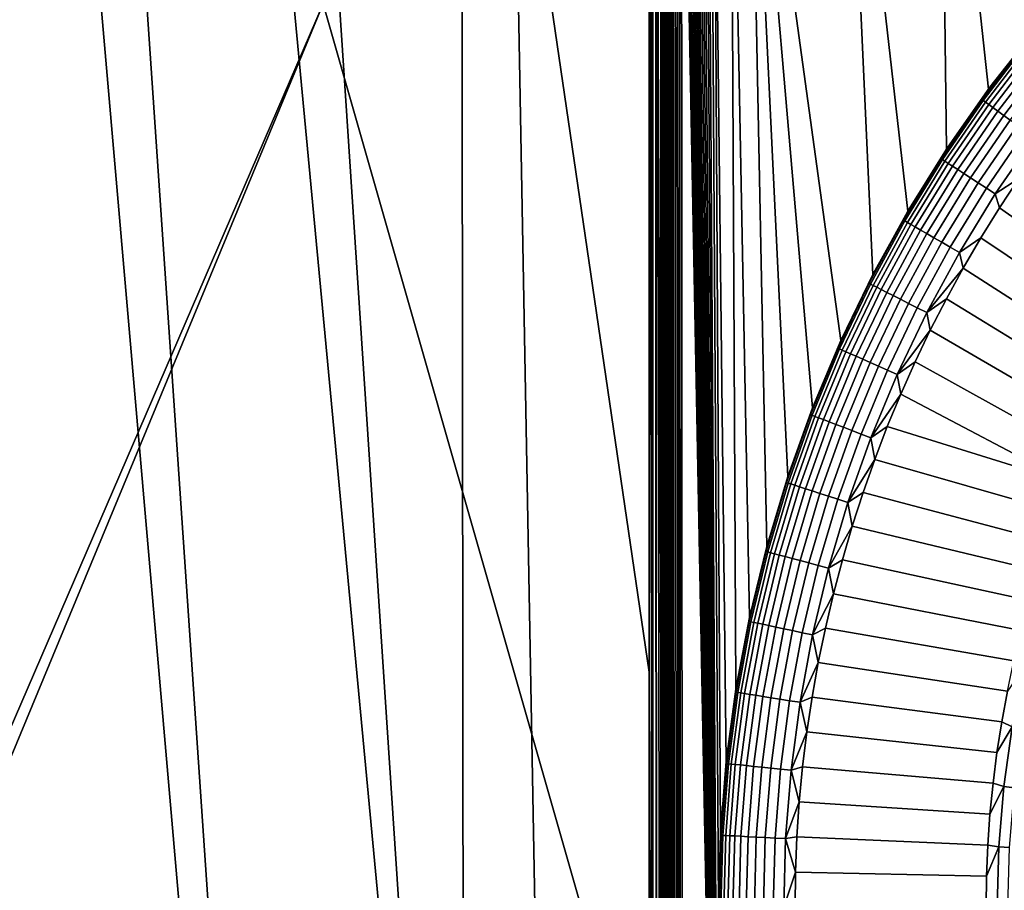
# Model space of a CAD drawing. Header units: metres. Extents: x -109 to 109, y -100 to 58.
# Tile 360 of 642: x -27 to -14, y -13 to -1. Entities that reach past the tile are written whole.
import ezdxf

# ---------------------------------------------------------------- set-up
doc = ezdxf.new("R2010")
doc.units = ezdxf.units.M
doc.layers.add('solid_21_062_100_XXX', color=7, linetype='CONTINUOUS')

msp = doc.modelspace()

# ---------------------------------------------------------------- linework, layer by layer
at = {"layer": 'solid_21_062_100_XXX'}
for points in [[(-15.098411, 3.775772, 25.997431), (-13.879651, -1.33897, 25.997431), (-13.251835, -0.618506, 25.997431), (-13.845114, 3.982161, 25.997431)], [(-16.348089, 3.551639, 25.997431), (-15.521833, -3.685579, 25.997431), (-15.016254, -2.874676, 25.997431), (-15.098411, 3.775772, 25.997431)], [(-15.098411, 3.775772, 25.997431), (-14.468345, -2.091735, 25.997431), (-13.879651, -1.33897, 25.997431)], [(-15.098411, 3.775772, 25.997431), (-15.016254, -2.874676, 25.997431), (-14.468345, -2.091735, 25.997431)], [(-17.594307, 3.309728, 25.997431), (-16.400431, -5.38206, 25.997431), (-15.983657, -4.522154, 25.997431), (-16.348089, 3.551639, 25.997431)], [(-16.348089, 3.551639, 25.997431), (-15.983657, -4.522154, 25.997431), (-15.521833, -3.685579, 25.997431)], [(-18.062965, 3.183921, 25.997431), (-17.898609, -10.892179, 25.997431), (-17.772133, -9.94497, 25.997431), (-17.83956, 3.252035, 25.997431)], [(-17.83956, 3.252035, 25.997431), (-17.772133, -9.94497, 25.997431), (-17.595566, -9.005799, 25.997431), (-17.831289, 3.25426, 25.997431)], [(-17.831289, 3.25426, 25.997431), (-17.595566, -9.005799, 25.997431), (-17.369406, -8.077321, 25.997431), (-17.594307, 3.309728, 25.997431)], [(-17.594307, 3.309728, 25.997431), (-16.77099, -6.262889, 25.997431), (-16.400431, -5.38206, 25.997431)], [(-17.594307, 3.309728, 25.997431), (-17.094288, -7.162156, 25.997431), (-16.77099, -6.262889, 25.997431)], [(-17.594307, 3.309728, 25.997431), (-17.369406, -8.077321, 25.997431), (-17.094288, -7.162156, 25.997431)], [(-18.291359, 3.095381, 25.997431), (-18.319004, 3.083007, 25.997431), (-17.974442, -22.594646, 25.997431)], [(-18.262552, 3.107835, 25.997431), (-18.291359, 3.095381, 25.997431), (-17.974442, -22.594646, 25.997431)], [(-18.23251, 3.120363, 25.997431), (-18.262552, 3.107835, 25.997431), (-17.974442, -22.594646, 25.997431)], [(-18.201281, 3.132972, 25.997431), (-18.23251, 3.120363, 25.997431), (-17.974442, -22.594646, 25.997431)], [(-18.168745, 3.145638, 25.997431), (-18.201281, 3.132972, 25.997431), (-17.974442, -22.594646, 25.997431)], [(-18.134825, 3.158348, 25.997431), (-18.168745, 3.145638, 25.997431), (-17.974442, -22.594646, 25.997431)], [(-18, -12.8, 25.997431), (-18.099564, 3.171109, 25.997431), (-18.134825, 3.158348, 25.997431), (-17.974442, -22.594646, 25.997431)], [(-18.099564, 3.171109, 25.997431), (-18, -12.8, 25.997431), (-17.974634, -11.844752, 25.997431), (-18.062965, 3.183921, 25.997431)], [(-18.062965, 3.183921, 25.997431), (-17.974634, -11.844752, 25.997431), (-17.898609, -10.892179, 25.997431)], [(-18.565104, 2.947499, 25.997431), (-18.55225, -22.358107, 25.997431), (-18.527708, -22.369442, 25.997431), (-18.539761, 2.964422, 25.997431)], [(-18.539761, 2.964422, 25.997431), (-18.527708, -22.369442, 25.997431), (-18.510368, -22.37693, 25.997431), (-18.512529, 2.981575, 25.997431)], [(-18.512529, 2.981575, 25.997431), (-18.49226, -22.384369, 25.997431), (-18.473389, -22.391758, 25.997431), (-18.483383, 2.998962, 25.997431)], [(-18.512529, 2.981575, 25.997431), (-18.510368, -22.37693, 25.997431), (-18.49226, -22.384369, 25.997431)], [(-18.483383, 2.998962, 25.997431), (-18.473389, -22.391758, 25.997431), (-17.974442, -22.594646, 25.997431), (-18.462812, 3.010678, 25.997431)], [(-18.441322, 3.022493, 25.997431), (-18.462812, 3.010678, 25.997431), (-17.974442, -22.594646, 25.997431)], [(-18.418898, 3.034408, 25.997431), (-18.441322, 3.022493, 25.997431), (-17.974442, -22.594646, 25.997431)], [(-18.39546, 3.046417, 25.997431), (-18.418898, 3.034408, 25.997431), (-17.974442, -22.594646, 25.997431)], [(-18.371037, 3.058524, 25.997431), (-18.39546, 3.046417, 25.997431), (-17.974442, -22.594646, 25.997431)], [(-18.345579, 3.070723, 25.997431), (-18.371037, 3.058524, 25.997431), (-17.974442, -22.594646, 25.997431)], [(-18.319004, 3.083007, 25.997431), (-18.345579, 3.070723, 25.997431), (-17.974442, -22.594646, 25.997431)], [(-18.695002, 2.835586, 25.997431), (-18.707293, 2.820583, 25.997431), (-18.705374, -22.254089, 25.997431)], [(-18.695002, 2.835586, 25.997431), (-18.705374, -22.254089, 25.997431), (-18.693871, -22.265667, 25.997431)], [(-18.681221, 2.850851, 25.997431), (-18.695002, 2.835586, 25.997431), (-18.693871, -22.265667, 25.997431)], [(-18.681221, 2.850851, 25.997431), (-18.693871, -22.265667, 25.997431), (-18.681055, -22.277283, 25.997431)], [(-18.681221, 2.850851, 25.997431), (-18.666937, -22.288898, 25.997431), (-18.651459, -22.30051, 25.997431), (-18.665911, 2.866363, 25.997431)], [(-18.681221, 2.850851, 25.997431), (-18.681055, -22.277283, 25.997431), (-18.666937, -22.288898, 25.997431)], [(-18.665911, 2.866363, 25.997431), (-18.651459, -22.30051, 25.997431), (-18.634584, -22.312107, 25.997431), (-18.649046, 2.88212, 25.997431)], [(-18.649046, 2.88212, 25.997431), (-18.634584, -22.312107, 25.997431), (-18.616266, -22.323675, 25.997431), (-18.630568, 2.898114, 25.997431)], [(-18.630568, 2.898114, 25.997431), (-18.616266, -22.323675, 25.997431), (-18.596468, -22.335203, 25.997431), (-18.610447, 2.914344, 25.997431)], [(-18.610447, 2.914344, 25.997431), (-18.596468, -22.335203, 25.997431), (-18.57514, -22.346684, 25.997431), (-18.588652, 2.930806, 25.997431)], [(-18.588652, 2.930806, 25.997431), (-18.57514, -22.346684, 25.997431), (-18.55225, -22.358107, 25.997431), (-18.565104, 2.947499, 25.997431)], [(-18.75351, 2.725494, 25.997431), (-18.755503, 2.702713, 25.997431), (-18.75548, -9.72085, 25.997431)], [(-18.743792, -22.197628, 25.997431), (-18.74704, 2.750425, 25.997431), (-18.75548, -9.72085, 25.997431)], [(-18.74704, 2.750425, 25.997431), (-18.75351, 2.725494, 25.997431), (-18.75548, -9.72085, 25.997431)], [(-18.735378, 2.777312, 25.997431), (-18.74704, 2.750425, 25.997431), (-18.738512, -22.208673, 25.997431)], [(-18.74704, 2.750425, 25.997431), (-18.743792, -22.197628, 25.997431), (-18.738512, -22.208673, 25.997431)], [(-18.735378, 2.777312, 25.997431), (-18.738512, -22.208673, 25.997431), (-18.732086, -22.219856, 25.997431)], [(-18.727459, 2.791413, 25.997431), (-18.735378, 2.777312, 25.997431), (-18.732086, -22.219856, 25.997431)], [(-18.727459, 2.791413, 25.997431), (-18.732086, -22.219856, 25.997431), (-18.724459, -22.231161, 25.997431)], [(-18.7181, 2.80584, 25.997431), (-18.727459, 2.791413, 25.997431), (-18.724459, -22.231161, 25.997431)], [(-18.7181, 2.80584, 25.997431), (-18.724459, -22.231161, 25.997431), (-18.715557, -22.242582, 25.997431)], [(-18.707293, 2.820583, 25.997431), (-18.7181, 2.80584, 25.997431), (-18.715557, -22.242582, 25.997431)], [(-18.707293, 2.820583, 25.997431), (-18.715557, -22.242582, 25.997431), (-18.705374, -22.254089, 25.997431)], [(-18.908482, -9.720848, 25.973448), (-18.908501, 2.702716, 25.973442), (-20.677391, 2.369157, 25.422802)], [(-18.883402, 2.702691, 25.980791), (-18.908501, 2.702716, 25.973442), (-18.908482, -9.720848, 25.973448)], [(-18.874712, -22.144413, 25.983007), (-18.883402, 2.702691, 25.980791), (-18.908482, -9.720848, 25.973448)], [(-18.85841, -22.144413, 25.986723), (-18.858416, 2.702678, 25.986721), (-18.883402, 2.702691, 25.980791), (-18.874712, -22.144413, 25.983007)], [(-18.815287, -22.144413, 25.993841), (-18.819729, 2.702674, 25.993286), (-18.858416, 2.702678, 25.986721), (-18.85841, -22.144413, 25.986723)], [(-18.819729, 2.702674, 25.993286), (-18.807236, -22.144413, 25.994745), (-18.755524, -22.144413, 25.997431), (-18.807236, 2.702677, 25.994745)], [(-18.815287, -22.144413, 25.993841), (-18.807236, -22.144413, 25.994745), (-18.819729, 2.702674, 25.993286)], [(-18.75548, -9.72085, 25.997431), (-18.755503, 2.702713, 25.997431), (-18.807236, 2.702677, 25.994745)], [(-18.807236, 2.702677, 25.994745), (-18.755524, -22.144413, 25.997431), (-18.75548, -9.72085, 25.997431)], [(-21.359489, 2.244671, 25.219969), (-21.333944, -22.155027, 25.22747), (-20.234215, -22.150404, 25.557407), (-20.677391, 2.369157, 25.422802)], [(-18.908482, -9.720848, 25.973448), (-20.677391, 2.369157, 25.422802), (-20.234215, -22.150404, 25.557407), (-18.908518, -22.144413, 25.973436)], [(-23.154472, 1.927882, 24.711136), (-21.565466, -22.155962, 25.15975), (-21.333944, -22.155027, 25.22747), (-21.359489, 2.244671, 25.219969)], [(-25.653429, 1.512984, 24.062063), (-24.037828, -22.165127, 24.473864), (-21.565466, -22.155962, 25.15975), (-23.820559, 1.814315, 24.531425)], [(-23.154472, 1.927882, 24.711136), (-23.820559, 1.814315, 24.531425), (-21.565466, -22.155962, 25.15975)], [(-26.290125, 1.412115, 23.907579), (-24.243612, -22.165815, 24.419825), (-24.037828, -22.165127, 24.473864), (-25.653429, 1.512984, 24.062063)], [(-28.172331, 1.125481, 23.476433), (-26.76173, -22.17318, 23.795977), (-24.243612, -22.165815, 24.419825), (-26.290125, 1.412115, 23.907579)], [(-30.709318, 0.766245, 22.955), (-29.503345, -22.178864, 23.194378), (-26.940786, -22.17363, 23.754232), (-28.766661, 1.03853, 23.348164)], [(-28.766661, 1.03853, 23.348164), (-26.940786, -22.17363, 23.754232), (-26.76173, -22.17318, 23.795977), (-28.172331, 1.125481, 23.476433)], [(-23.175426, -0.972689, -20.220478), (-32.278339, -22.059999, -20.12933), (-46.667332, -22.023781, -19.985252), (-44.138027, -0.896292, -20.010578)], [(-23.175426, -0.972689, -20.220478), (-31.916618, -22.060759, -20.132952), (-32.278339, -22.059999, -20.12933)], [(-23.175426, -0.972689, -20.220478), (-17.148014, -22.086779, -20.280832), (-31.916618, -22.060759, -20.132952)], [(-23.175426, -0.972689, -20.220478), (-2.212826, -1.049087, -20.43038), (-9.679617, -22.091299, -20.355614), (-17.148014, -22.086779, -20.280832)], [(-13.857012, -1.311605, 26.844654), (-13.879651, -1.33897, 25.997431), (-14.468345, -2.091735, 25.997431), (-14.44881, -2.065387, 26.844654)], [(-13.982713, -1.477023, 27.018965), (-13.857012, -1.311605, 26.844654), (-14.44881, -2.065387, 26.844654)], [(-14.556149, -2.224339, 27.018965), (-13.982713, -1.477023, 27.018965), (-14.44881, -2.065387, 26.844654)], [(-14.5377, -2.237743, 27.192122), (-13.964991, -1.491374, 27.192122), (-13.982713, -1.477023, 27.018965), (-14.556149, -2.224339, 27.018965)], [(-14.507099, -2.259975, 27.362629), (-13.935596, -1.515177, 27.362629), (-13.964991, -1.491374, 27.192122), (-14.5377, -2.237743, 27.192122)], [(-14.464581, -2.290866, 27.529186), (-13.894753, -1.548251, 27.529186), (-13.935596, -1.515177, 27.362629), (-14.507099, -2.259975, 27.362629)], [(-14.41047, -2.330181, 27.690523), (-13.842772, -1.590344, 27.690523), (-13.894753, -1.548251, 27.529186), (-14.464581, -2.290866, 27.529186)], [(-14.345178, -2.377619, 27.845409), (-13.780052, -1.641134, 27.845409), (-13.842772, -1.590344, 27.690523), (-14.41047, -2.330181, 27.690523)], [(-14.269201, -2.432818, 27.992664), (-13.707069, -1.700234, 27.992664), (-13.780052, -1.641134, 27.845409), (-14.345178, -2.377619, 27.845409)], [(-14.183123, -2.495358, 28.131165), (-13.624382, -1.767193, 28.131165), (-13.707069, -1.700234, 27.992664), (-14.269201, -2.432818, 27.992664)], [(-14.44881, -2.065387, 26.844654), (-14.468345, -2.091735, 25.997431), (-15.016254, -2.874676, 25.997431), (-14.999651, -2.849599, 26.844654)], [(-14.556149, -2.224339, 27.018965), (-14.44881, -2.065387, 26.844654), (-14.999651, -2.849599, 26.844654)], [(-15.089687, -3.000642, 27.018965), (-14.556149, -2.224339, 27.018965), (-14.999651, -2.849599, 26.844654)], [(-15.070562, -3.013062, 27.192122), (-14.5377, -2.237743, 27.192122), (-14.556149, -2.224339, 27.018965), (-15.089687, -3.000642, 27.018965)], [(-15.03884, -3.033663, 27.362629), (-14.507099, -2.259975, 27.362629), (-14.5377, -2.237743, 27.192122), (-15.070562, -3.013062, 27.192122)], [(-14.994764, -3.062286, 27.529186), (-14.464581, -2.290866, 27.529186), (-14.507099, -2.259975, 27.362629), (-15.03884, -3.033663, 27.362629)], [(-14.938669, -3.098715, 27.690523), (-14.41047, -2.330181, 27.690523), (-14.464581, -2.290866, 27.529186), (-14.994764, -3.062286, 27.529186)], [(-14.870983, -3.142671, 27.845409), (-14.345178, -2.377619, 27.845409), (-14.41047, -2.330181, 27.690523), (-14.938669, -3.098715, 27.690523)], [(-14.792223, -3.193818, 27.992664), (-14.269201, -2.432818, 27.992664), (-14.345178, -2.377619, 27.845409), (-14.870983, -3.142671, 27.845409)], [(-14.702988, -3.251768, 28.131165), (-14.183123, -2.495358, 28.131165), (-14.269201, -2.432818, 27.992664), (-14.792223, -3.193818, 27.992664)], [(-14.60396, -3.316077, 28.259855), (-14.087596, -2.564763, 28.259855), (-14.183123, -2.495358, 28.131165), (-14.702988, -3.251768, 28.131165)], [(-14.495893, -3.386256, 28.377752), (-13.983351, -2.640501, 28.377752), (-14.087596, -2.564763, 28.259855), (-14.60396, -3.316077, 28.259855)], [(-14.379613, -3.46177, 28.483959), (-13.871181, -2.721997, 28.483959), (-13.983351, -2.640501, 28.377752), (-14.495893, -3.386256, 28.377752)], [(-13.871181, -2.721997, 28.483959), (-14.379613, -3.46177, 28.483959), (-14.070713, -3.25982, 28.576704), (-13.807211, -2.882292, 28.576704)], [(-14.999651, -2.849599, 26.844654), (-15.016254, -2.874676, 25.997431), (-15.521833, -3.685579, 25.997431), (-15.507974, -3.662016, 26.844654)], [(-15.089687, -3.000642, 27.018965), (-14.999651, -2.849599, 26.844654), (-15.507974, -3.662016, 26.844654)], [(-15.581866, -3.803805, 27.018965), (-15.089687, -3.000642, 27.018965), (-15.507974, -3.662016, 26.844654)], [(-15.562118, -3.815207, 27.192122), (-15.070562, -3.013062, 27.192122), (-15.089687, -3.000642, 27.018965), (-15.581866, -3.803805, 27.018965)], [(-15.529361, -3.834119, 27.362629), (-15.03884, -3.033663, 27.362629), (-15.070562, -3.013062, 27.192122), (-15.562118, -3.815207, 27.192122)], [(-15.483847, -3.860397, 27.529186), (-14.994764, -3.062286, 27.529186), (-15.03884, -3.033663, 27.362629), (-15.529361, -3.834119, 27.362629)], [(-15.425922, -3.89384, 27.690523), (-14.938669, -3.098715, 27.690523), (-14.994764, -3.062286, 27.529186), (-15.483847, -3.860397, 27.529186)], [(-15.356029, -3.934193, 27.845409), (-14.870983, -3.142671, 27.845409), (-14.938669, -3.098715, 27.690523), (-15.425922, -3.89384, 27.690523)], [(-15.274699, -3.981148, 27.992664), (-14.792223, -3.193818, 27.992664), (-14.870983, -3.142671, 27.845409), (-15.356029, -3.934193, 27.845409)], [(-15.182554, -4.034348, 28.131165), (-14.702988, -3.251768, 28.131165), (-14.792223, -3.193818, 27.992664), (-15.274699, -3.981148, 27.992664)], [(-15.080296, -4.093387, 28.259855), (-14.60396, -3.316077, 28.259855), (-14.702988, -3.251768, 28.131165), (-15.182554, -4.034348, 28.131165)], [(-14.968705, -4.157814, 28.377752), (-14.495893, -3.386256, 28.377752), (-14.60396, -3.316077, 28.259855), (-15.080296, -4.093387, 28.259855)], [(-14.379613, -3.46177, 28.483959), (-14.323895, -3.644345, 28.576704), (-14.070713, -3.25982, 28.576704)], [(-14.070713, -3.25982, 28.576704), (-14.323895, -3.644345, 28.576704), (-12.277501, -5.085535, 30.020081), (-12.05631, -4.744232, 30.020081)], [(-14.848632, -4.227139, 28.483959), (-14.379613, -3.46177, 28.483959), (-14.495893, -3.386256, 28.377752), (-14.968705, -4.157814, 28.377752)], [(-14.379613, -3.46177, 28.483959), (-14.848632, -4.227139, 28.483959), (-14.566572, -4.035584, 28.576704), (-14.323895, -3.644345, 28.576704)], [(-15.507974, -3.662016, 26.844654), (-15.521833, -3.685579, 25.997431), (-15.983657, -4.522154, 25.997431), (-15.972338, -4.500335, 26.844654)], [(-15.581866, -3.803805, 27.018965), (-15.507974, -3.662016, 26.844654), (-15.972338, -4.500335, 26.844654)], [(-14.323895, -3.644345, 28.576704), (-14.566572, -4.035584, 28.576704), (-12.489033, -5.432908, 30.020081), (-12.277501, -5.085535, 30.020081)], [(-16.031336, -4.631626, 27.018965), (-15.581866, -3.803805, 27.018965), (-15.972338, -4.500335, 26.844654)], [(-16.011017, -4.641979, 27.192122), (-15.562118, -3.815207, 27.192122), (-15.581866, -3.803805, 27.018965), (-16.031336, -4.631626, 27.018965)], [(-15.977316, -4.659151, 27.362629), (-15.529361, -3.834119, 27.362629), (-15.562118, -3.815207, 27.192122), (-16.011017, -4.641979, 27.192122)], [(-15.93049, -4.68301, 27.529186), (-15.483847, -3.860397, 27.529186), (-15.529361, -3.834119, 27.362629), (-15.977316, -4.659151, 27.362629)], [(-15.870893, -4.713376, 27.690523), (-15.425922, -3.89384, 27.690523), (-15.483847, -3.860397, 27.529186), (-15.93049, -4.68301, 27.529186)], [(-15.798984, -4.750016, 27.845409), (-15.356029, -3.934193, 27.845409), (-15.425922, -3.89384, 27.690523), (-15.870893, -4.713376, 27.690523)], [(-15.715308, -4.79265, 27.992664), (-15.274699, -3.981148, 27.992664), (-15.356029, -3.934193, 27.845409), (-15.798984, -4.750016, 27.845409)], [(-15.620505, -4.840955, 28.131165), (-15.182554, -4.034348, 28.131165), (-15.274699, -3.981148, 27.992664), (-15.715308, -4.79265, 27.992664)], [(-15.515298, -4.894561, 28.259855), (-15.080296, -4.093387, 28.259855), (-15.182554, -4.034348, 28.131165), (-15.620505, -4.840955, 28.131165)], [(-15.400488, -4.95306, 28.377752), (-14.968705, -4.157814, 28.377752), (-15.080296, -4.093387, 28.259855), (-15.515298, -4.894561, 28.259855)], [(-14.848632, -4.227139, 28.483959), (-14.798565, -4.433252, 28.576704), (-14.566572, -4.035584, 28.576704)], [(-14.566572, -4.035584, 28.576704), (-14.798565, -4.433252, 28.576704), (-12.69074, -5.786076, 30.020081), (-12.489033, -5.432908, 30.020081)], [(-15.276951, -5.016005, 28.483959), (-14.848632, -4.227139, 28.483959), (-14.968705, -4.157814, 28.377752), (-15.400488, -4.95306, 28.377752)], [(-15.276951, -5.016005, 28.483959), (-14.798565, -4.433252, 28.576704), (-14.848632, -4.227139, 28.483959)], [(-16.436865, -5.481836, 27.018965), (-16.031336, -4.631626, 27.018965), (-15.972338, -4.500335, 26.844654), (-16.391426, -5.362181, 26.844654)], [(-15.972338, -4.500335, 26.844654), (-15.983657, -4.522154, 25.997431), (-16.400431, -5.38206, 25.997431), (-16.391426, -5.362181, 26.844654)], [(-15.276951, -5.016005, 28.483959), (-15.019705, -4.837057, 28.576704), (-14.798565, -4.433252, 28.576704)], [(-14.798565, -4.433252, 28.576704), (-15.019705, -4.837057, 28.576704), (-12.882462, -6.144763, 30.020081), (-12.69074, -5.786076, 30.020081)], [(-16.416033, -5.491111, 27.192122), (-16.011017, -4.641979, 27.192122), (-16.031336, -4.631626, 27.018965), (-16.436865, -5.481836, 27.018965)], [(-16.381479, -5.506495, 27.362629), (-15.977316, -4.659151, 27.362629), (-16.011017, -4.641979, 27.192122), (-16.416033, -5.491111, 27.192122)], [(-16.333467, -5.527872, 27.529186), (-15.93049, -4.68301, 27.529186), (-15.977316, -4.659151, 27.362629), (-16.381479, -5.506495, 27.362629)], [(-16.272364, -5.555077, 27.690523), (-15.870893, -4.713376, 27.690523), (-15.93049, -4.68301, 27.529186), (-16.333467, -5.527872, 27.529186)], [(-16.198635, -5.587903, 27.845409), (-15.798984, -4.750016, 27.845409), (-15.870893, -4.713376, 27.690523), (-16.272364, -5.555077, 27.690523)], [(-16.112844, -5.6261, 27.992664), (-15.715308, -4.79265, 27.992664), (-15.798984, -4.750016, 27.845409), (-16.198635, -5.587903, 27.845409)], [(-16.015642, -5.669376, 28.131165), (-15.620505, -4.840955, 28.131165), (-15.715308, -4.79265, 27.992664), (-16.112844, -5.6261, 27.992664)], [(-15.907773, -5.717403, 28.259855), (-15.515298, -4.894561, 28.259855), (-15.620505, -4.840955, 28.131165), (-16.015642, -5.669376, 28.131165)], [(-15.790059, -5.769813, 28.377752), (-15.400488, -4.95306, 28.377752), (-15.515298, -4.894561, 28.259855), (-15.907773, -5.717403, 28.259855)], [(-15.276951, -5.016005, 28.483959), (-15.229829, -5.246701, 28.576704), (-15.019705, -4.837057, 28.576704)], [(-15.019705, -4.837057, 28.576704), (-15.229829, -5.246701, 28.576704), (-13.064049, -6.508686, 30.020081), (-12.882462, -6.144763, 30.020081)], [(-15.663397, -5.826206, 28.483959), (-15.276951, -5.016005, 28.483959), (-15.400488, -4.95306, 28.377752), (-15.790059, -5.769813, 28.377752)], [(-15.663397, -5.826206, 28.483959), (-15.229829, -5.246701, 28.576704), (-15.276951, -5.016005, 28.483959)], [(-15.663397, -5.826206, 28.483959), (-15.428782, -5.661885, 28.576704), (-15.229829, -5.246701, 28.576704)], [(-15.229829, -5.246701, 28.576704), (-15.428782, -5.661885, 28.576704), (-13.235357, -6.877558, 30.020081), (-13.064049, -6.508686, 30.020081)], [(-16.797342, -6.352104, 27.018965), (-16.436865, -5.481836, 27.018965), (-16.391426, -5.362181, 26.844654), (-16.764051, -6.24511, 26.844654)], [(-16.391426, -5.362181, 26.844654), (-16.400431, -5.38206, 25.997431), (-16.77099, -6.262889, 25.997431), (-16.764051, -6.24511, 26.844654)], [(-16.776052, -6.360277, 27.192122), (-16.416033, -5.491111, 27.192122), (-16.436865, -5.481836, 27.018965), (-16.797342, -6.352104, 27.018965)], [(-16.740742, -6.373831, 27.362629), (-16.381479, -5.506495, 27.362629), (-16.416033, -5.491111, 27.192122), (-16.776052, -6.360277, 27.192122)], [(-16.691677, -6.392665, 27.529186), (-16.333467, -5.527872, 27.529186), (-16.381479, -5.506495, 27.362629), (-16.740742, -6.373831, 27.362629)], [(-16.629234, -6.416635, 27.690523), (-16.272364, -5.555077, 27.690523), (-16.333467, -5.527872, 27.529186), (-16.691677, -6.392665, 27.529186)], [(-16.553888, -6.445558, 27.845409), (-16.198635, -5.587903, 27.845409), (-16.272364, -5.555077, 27.690523), (-16.629234, -6.416635, 27.690523)], [(-16.466215, -6.479212, 27.992664), (-16.112844, -5.6261, 27.992664), (-16.198635, -5.587903, 27.845409), (-16.553888, -6.445558, 27.845409)], [(-16.366882, -6.517343, 28.131165), (-16.015642, -5.669376, 28.131165), (-16.112844, -5.6261, 27.992664), (-16.466215, -6.479212, 27.992664)], [(-15.663397, -5.826206, 28.483959), (-15.61642, -6.082305, 28.576704), (-15.428782, -5.661885, 28.576704)], [(-15.428782, -5.661885, 28.576704), (-15.61642, -6.082305, 28.576704), (-13.396254, -7.25109, 30.020081), (-13.235357, -6.877558, 30.020081)], [(-16.256647, -6.559658, 28.259855), (-15.907773, -5.717403, 28.259855), (-16.015642, -5.669376, 28.131165), (-16.366882, -6.517343, 28.131165)], [(-16.136351, -6.605835, 28.377752), (-15.790059, -5.769813, 28.377752), (-15.907773, -5.717403, 28.259855), (-16.256647, -6.559658, 28.259855)], [(-16.00691, -6.655522, 28.483959), (-15.663397, -5.826206, 28.483959), (-15.790059, -5.769813, 28.377752), (-16.136351, -6.605835, 28.377752)], [(-16.00691, -6.655522, 28.483959), (-15.61642, -6.082305, 28.576704), (-15.663397, -5.826206, 28.483959)], [(-16.00691, -6.655522, 28.483959), (-15.792604, -6.507651, 28.576704), (-15.61642, -6.082305, 28.576704)], [(-15.61642, -6.082305, 28.576704), (-15.792604, -6.507651, 28.576704), (-13.396254, -7.25109, 30.020081)], [(-17.111778, -7.240046, 27.018965), (-16.797342, -6.352104, 27.018965), (-16.764051, -6.24511, 26.844654), (-17.089157, -7.146619, 26.844654)], [(-16.764051, -6.24511, 26.844654), (-16.77099, -6.262889, 25.997431), (-17.094288, -7.162156, 25.997431), (-17.089157, -7.146619, 26.844654)], [(-17.090092, -7.247093, 27.192122), (-16.776052, -6.360277, 27.192122), (-16.797342, -6.352104, 27.018965), (-17.111778, -7.240046, 27.018965)], [(-17.054119, -7.258781, 27.362629), (-16.740742, -6.373831, 27.362629), (-16.776052, -6.360277, 27.192122), (-17.090092, -7.247093, 27.192122)], [(-17.004135, -7.275022, 27.529186), (-16.691677, -6.392665, 27.529186), (-16.740742, -6.373831, 27.362629), (-17.054119, -7.258781, 27.362629)], [(-16.940523, -7.29569, 27.690523), (-16.629234, -6.416635, 27.690523), (-16.691677, -6.392665, 27.529186), (-17.004135, -7.275022, 27.529186)], [(-16.863768, -7.32063, 27.845409), (-16.553888, -6.445558, 27.845409), (-16.629234, -6.416635, 27.690523), (-16.940523, -7.29569, 27.690523)], [(-16.774452, -7.34965, 27.992664), (-16.466215, -6.479212, 27.992664), (-16.553888, -6.445558, 27.845409), (-16.863768, -7.32063, 27.845409)], [(-16.67326, -7.382529, 28.131165), (-16.366882, -6.517343, 28.131165), (-16.466215, -6.479212, 27.992664), (-16.774452, -7.34965, 27.992664)], [(-16.560963, -7.419017, 28.259855), (-16.256647, -6.559658, 28.259855), (-16.366882, -6.517343, 28.131165), (-16.67326, -7.382529, 28.131165)], [(-16.438414, -7.458836, 28.377752), (-16.136351, -6.605835, 28.377752), (-16.256647, -6.559658, 28.259855), (-16.560963, -7.419017, 28.259855)], [(-16.00691, -6.655522, 28.483959), (-15.957206, -6.937613, 28.576704), (-15.792604, -6.507651, 28.576704)], [(-15.957206, -6.937613, 28.576704), (-13.54661, -7.628988, 30.020081), (-13.396254, -7.25109, 30.020081), (-15.792604, -6.507651, 28.576704)], [(-16.306551, -7.50168, 28.483959), (-16.00691, -6.655522, 28.483959), (-16.136351, -6.605835, 28.377752), (-16.438414, -7.458836, 28.377752)], [(-16.306551, -7.50168, 28.483959), (-15.957206, -6.937613, 28.576704), (-16.00691, -6.655522, 28.483959)], [(-16.306551, -7.50168, 28.483959), (-16.110104, -7.371874, 28.576704), (-15.957206, -6.937613, 28.576704)], [(-16.110104, -7.371874, 28.576704), (-13.686308, -8.010954, 30.020081), (-13.54661, -7.628988, 30.020081), (-15.957206, -6.937613, 28.576704)], [(-17.379314, -8.143227, 27.018965), (-17.111778, -7.240046, 27.018965), (-17.089157, -7.146619, 26.844654), (-17.365822, -8.064154, 26.844654)], [(-17.089157, -7.146619, 26.844654), (-17.094288, -7.162156, 25.997431), (-17.369406, -8.077321, 25.997431), (-17.365822, -8.064154, 26.844654)], [(-17.357286, -8.149129, 27.192122), (-17.090092, -7.247093, 27.192122), (-17.111778, -7.240046, 27.018965), (-17.379314, -8.143227, 27.018965)], [(-17.320751, -8.158918, 27.362629), (-17.054119, -7.258781, 27.362629), (-17.090092, -7.247093, 27.192122), (-17.357286, -8.149129, 27.192122)], [(-17.269987, -8.172521, 27.529186), (-17.004135, -7.275022, 27.529186), (-17.054119, -7.258781, 27.362629), (-17.320751, -8.158918, 27.362629)], [(-17.205379, -8.189833, 27.690523), (-16.940523, -7.29569, 27.690523), (-17.004135, -7.275022, 27.529186), (-17.269987, -8.172521, 27.529186)], [(-17.127424, -8.21072, 27.845409), (-16.863768, -7.32063, 27.845409), (-16.940523, -7.29569, 27.690523), (-17.205379, -8.189833, 27.690523)], [(-17.036713, -8.235026, 27.992664), (-16.774452, -7.34965, 27.992664), (-16.863768, -7.32063, 27.845409), (-17.127424, -8.21072, 27.845409)], [(-16.933939, -8.262565, 28.131165), (-16.67326, -7.382529, 28.131165), (-16.774452, -7.34965, 27.992664), (-17.036713, -8.235026, 27.992664)], [(-16.819885, -8.293125, 28.259855), (-16.560963, -7.419017, 28.259855), (-16.67326, -7.382529, 28.131165), (-16.933939, -8.262565, 28.131165)], [(-16.695421, -8.326475, 28.377752), (-16.438414, -7.458836, 28.377752), (-16.560963, -7.419017, 28.259855), (-16.819885, -8.293125, 28.259855)], [(-16.561497, -8.36236, 28.483959), (-16.306551, -7.50168, 28.483959), (-16.438414, -7.458836, 28.377752), (-16.695421, -8.326475, 28.377752)], [(-16.306551, -7.50168, 28.483959), (-16.251186, -7.810116, 28.576704), (-16.110104, -7.371874, 28.576704)], [(-16.251186, -7.810116, 28.576704), (-13.815239, -8.396688, 30.020081), (-13.686308, -8.010954, 30.020081), (-16.110104, -7.371874, 28.576704)], [(-16.561497, -8.36236, 28.483959), (-16.251186, -7.810116, 28.576704), (-16.306551, -7.50168, 28.483959)], [(-16.561497, -8.36236, 28.483959), (-16.38035, -8.252018, 28.576704), (-16.251186, -7.810116, 28.576704)], [(-16.38035, -8.252018, 28.576704), (-13.933301, -8.785885, 30.020081), (-13.815239, -8.396688, 30.020081), (-16.251186, -7.810116, 28.576704)], [(-17.599213, -9.059172, 27.018965), (-17.379314, -8.143227, 27.018965), (-17.365822, -8.064154, 26.844654), (-17.593262, -8.995112, 26.844654)], [(-17.365822, -8.064154, 26.844654), (-17.369406, -8.077321, 25.997431), (-17.595566, -9.005799, 25.997431), (-17.593262, -8.995112, 26.844654)], [(-17.576906, -9.063913, 27.192122), (-17.357286, -8.149129, 27.192122), (-17.379314, -8.143227, 27.018965), (-17.599213, -9.059172, 27.018965)], [(-17.539909, -9.071777, 27.362629), (-17.320751, -8.158918, 27.362629), (-17.357286, -8.149129, 27.192122), (-17.576906, -9.063913, 27.192122)], [(-17.488503, -9.082704, 27.529186), (-17.269987, -8.172521, 27.529186), (-17.320751, -8.158918, 27.362629), (-17.539909, -9.071777, 27.362629)], [(-17.423079, -9.09661, 27.690523), (-17.205379, -8.189833, 27.690523), (-17.269987, -8.172521, 27.529186), (-17.488503, -9.082704, 27.529186)], [(-17.344135, -9.11339, 27.845409), (-17.127424, -8.21072, 27.845409), (-17.205379, -8.189833, 27.690523), (-17.423079, -9.09661, 27.690523)], [(-17.252277, -9.132915, 27.992664), (-17.036713, -8.235026, 27.992664), (-17.127424, -8.21072, 27.845409), (-17.344135, -9.11339, 27.845409)], [(-17.148203, -9.155037, 28.131165), (-16.933939, -8.262565, 28.131165), (-17.036713, -8.235026, 27.992664), (-17.252277, -9.132915, 27.992664)], [(-17.032705, -9.179586, 28.259855), (-16.819885, -8.293125, 28.259855), (-16.933939, -8.262565, 28.131165), (-17.148203, -9.155037, 28.131165)], [(-16.906666, -9.206377, 28.377752), (-16.695421, -8.326475, 28.377752), (-16.819885, -8.293125, 28.259855), (-17.032705, -9.179586, 28.259855)], [(-16.771048, -9.235204, 28.483959), (-16.561497, -8.36236, 28.483959), (-16.695421, -8.326475, 28.377752), (-16.906666, -9.206377, 28.377752)], [(-16.771048, -9.235204, 28.483959), (-16.497499, -8.697256, 28.576704), (-16.561497, -8.36236, 28.483959)], [(-16.561497, -8.36236, 28.483959), (-16.497499, -8.697256, 28.576704), (-16.38035, -8.252018, 28.576704)], [(-16.497499, -8.697256, 28.576704), (-14.040401, -9.178241, 30.020081), (-13.933301, -8.785885, 30.020081), (-16.38035, -8.252018, 28.576704)], [(-16.771048, -9.235204, 28.483959), (-16.602549, -9.145502, 28.576704), (-16.497499, -8.697256, 28.576704)], [(-16.602549, -9.145502, 28.576704), (-14.136455, -9.573446, 30.020081), (-14.040401, -9.178241, 30.020081), (-16.497499, -8.697256, 28.576704)], [(-17.593262, -8.995112, 26.844654), (-17.595566, -9.005799, 25.997431), (-17.772133, -9.94497, 25.997431), (-17.77083, -9.936857, 26.844654)], [(-17.770874, -9.985371, 27.018965), (-17.599213, -9.059172, 27.018965), (-17.593262, -8.995112, 26.844654), (-17.77083, -9.936857, 26.844654)], [(-17.74835, -9.988937, 27.192122), (-17.576906, -9.063913, 27.192122), (-17.599213, -9.059172, 27.018965), (-17.770874, -9.985371, 27.018965)], [(-17.710991, -9.994855, 27.362629), (-17.539909, -9.071777, 27.362629), (-17.576906, -9.063913, 27.192122), (-17.74835, -9.988937, 27.192122)], [(-17.659084, -10.003076, 27.529186), (-17.488503, -9.082704, 27.529186), (-17.539909, -9.071777, 27.362629), (-17.710991, -9.994855, 27.362629)], [(-17.593021, -10.013539, 27.690523), (-17.423079, -9.09661, 27.690523), (-17.488503, -9.082704, 27.529186), (-17.659084, -10.003076, 27.529186)], [(-17.513309, -10.026164, 27.845409), (-17.344135, -9.11339, 27.845409), (-17.423079, -9.09661, 27.690523), (-17.593021, -10.013539, 27.690523)], [(-17.420553, -10.040855, 27.992664), (-17.252277, -9.132915, 27.992664), (-17.344135, -9.11339, 27.845409), (-17.513309, -10.026164, 27.845409)], [(-17.315464, -10.0575, 28.131165), (-17.148203, -9.155037, 28.131165), (-17.252277, -9.132915, 27.992664), (-17.420553, -10.040855, 27.992664)], [(-16.771048, -9.235204, 28.483959), (-16.695423, -9.59643, 28.576704), (-16.602549, -9.145502, 28.576704)], [(-16.695423, -9.59643, 28.576704), (-14.221387, -9.97119, 30.020081), (-14.136455, -9.573446, 30.020081), (-16.602549, -9.145502, 28.576704)], [(-17.198841, -10.075972, 28.259855), (-17.032705, -9.179586, 28.259855), (-17.148203, -9.155037, 28.131165), (-17.315464, -10.0575, 28.131165)], [(-17.071571, -10.096128, 28.377752), (-16.906666, -9.206377, 28.377752), (-17.032705, -9.179586, 28.259855), (-17.198841, -10.075972, 28.259855)], [(-16.934631, -10.117818, 28.483959), (-16.771048, -9.235204, 28.483959), (-16.906666, -9.206377, 28.377752), (-17.071571, -10.096128, 28.377752)], [(-16.934631, -10.117818, 28.483959), (-16.695423, -9.59643, 28.576704), (-16.771048, -9.235204, 28.483959)], [(-16.934631, -10.117818, 28.483959), (-16.776051, -10.049706, 28.576704), (-16.695423, -9.59643, 28.576704)], [(-16.776051, -10.049706, 28.576704), (-14.29513, -10.37116, 30.020081), (-14.221387, -9.97119, 30.020081), (-16.695423, -9.59643, 28.576704)], [(-14.158504, -10.437364, 30.112827), (-14.006852, -9.660991, 30.112827), (-14.221387, -9.97119, 30.020081), (-14.29513, -10.37116, 30.020081)], [(-18.874712, -22.144413, 25.983007), (-18.908482, -9.720848, 25.973448), (-18.908518, -22.144413, 25.973436)], [(-18.75548, -9.72085, 25.997431), (-18.755524, -22.144413, 25.997431), (-18.753527, -22.165352, 25.997431)], [(-18.75548, -9.72085, 25.997431), (-18.748005, -22.186722, 25.997431), (-18.743792, -22.197628, 25.997431)], [(-18.75548, -9.72085, 25.997431), (-18.751234, -22.175974, 25.997431), (-18.748005, -22.186722, 25.997431)], [(-18.75548, -9.72085, 25.997431), (-18.753527, -22.165352, 25.997431), (-18.751234, -22.175974, 25.997431)], [(-17.77083, -9.936857, 26.844654), (-17.772133, -9.94497, 25.997431), (-17.898609, -10.892179, 25.997431), (-17.898026, -10.886717, 26.844654)], [(-17.893826, -10.919283, 27.018965), (-17.770874, -9.985371, 27.018965), (-17.77083, -9.936857, 26.844654), (-17.898026, -10.886717, 26.844654)], [(-17.871145, -10.921667, 27.192122), (-17.74835, -9.988937, 27.192122), (-17.770874, -9.985371, 27.018965), (-17.893826, -10.919283, 27.018965)], [(-17.833529, -10.92562, 27.362629), (-17.710991, -9.994855, 27.362629), (-17.74835, -9.988937, 27.192122), (-17.871145, -10.921667, 27.192122)], [(-17.781261, -10.931114, 27.529186), (-17.659084, -10.003076, 27.529186), (-17.710991, -9.994855, 27.362629), (-17.833529, -10.92562, 27.362629)], [(-17.714743, -10.938106, 27.690523), (-17.593021, -10.013539, 27.690523), (-17.659084, -10.003076, 27.529186), (-17.781261, -10.931114, 27.529186)], [(-17.63448, -10.946542, 27.845409), (-17.513309, -10.026164, 27.845409), (-17.593021, -10.013539, 27.690523), (-17.714743, -10.938106, 27.690523)], [(-17.541082, -10.956358, 27.992664), (-17.420553, -10.040855, 27.992664), (-17.513309, -10.026164, 27.845409), (-17.63448, -10.946542, 27.845409)], [(-17.435265, -10.96748, 28.131165), (-17.315464, -10.0575, 28.131165), (-17.420553, -10.040855, 27.992664), (-17.541082, -10.956358, 27.992664)], [(-17.317835, -10.979822, 28.259855), (-17.198841, -10.075972, 28.259855), (-17.315464, -10.0575, 28.131165), (-17.435265, -10.96748, 28.131165)], [(-17.189686, -10.993291, 28.377752), (-17.071571, -10.096128, 28.377752), (-17.198841, -10.075972, 28.259855), (-17.317835, -10.979822, 28.259855)], [(-17.051796, -11.007784, 28.483959), (-16.934631, -10.117818, 28.483959), (-17.071571, -10.096128, 28.377752), (-17.189686, -10.993291, 28.377752)], [(-17.051796, -11.007784, 28.483959), (-16.844376, -10.505, 28.576704), (-16.934631, -10.117818, 28.483959)], [(-16.934631, -10.117818, 28.483959), (-16.844376, -10.505, 28.576704), (-16.776051, -10.049706, 28.576704)], [(-16.844376, -10.505, 28.576704), (-14.357626, -10.77304, 30.020081), (-14.29513, -10.37116, 30.020081), (-16.776051, -10.049706, 28.576704)], [(-14.158504, -10.437364, 30.112827), (-14.29513, -10.37116, 30.020081), (-14.357626, -10.77304, 30.020081)], [(-17.051796, -11.007784, 28.483959), (-16.900345, -10.961977, 28.576704), (-16.844376, -10.505, 28.576704)], [(-16.900345, -10.961977, 28.576704), (-14.408827, -11.176515, 30.020081), (-14.357626, -10.77304, 30.020081), (-16.844376, -10.505, 28.576704)], [(-14.267157, -11.220911, 30.112827), (-14.158504, -10.437364, 30.112827), (-14.357626, -10.77304, 30.020081), (-14.408827, -11.176515, 30.020081)], [(-14.12935, -11.236164, 30.219034), (-14.021746, -10.460184, 30.219034), (-14.158504, -10.437364, 30.112827), (-14.267157, -11.220911, 30.112827)], [(-17.898026, -10.886717, 26.844654), (-17.898609, -10.892179, 25.997431), (-17.974634, -11.844752, 25.997431), (-17.974489, -11.842001, 26.844654)], [(-17.967731, -11.858351, 27.018965), (-17.893826, -10.919283, 27.018965), (-17.898026, -10.886717, 26.844654), (-17.974489, -11.842001, 26.844654)], [(-17.944958, -11.859545, 27.192122), (-17.871145, -10.921667, 27.192122), (-17.893826, -10.919283, 27.018965), (-17.967731, -11.858351, 27.018965)], [(-17.907187, -11.861525, 27.362629), (-17.833529, -10.92562, 27.362629), (-17.871145, -10.921667, 27.192122), (-17.944958, -11.859545, 27.192122)], [(-17.854704, -11.864275, 27.529186), (-17.781261, -10.931114, 27.529186), (-17.833529, -10.92562, 27.362629), (-17.907187, -11.861525, 27.362629)], [(-17.787909, -11.867775, 27.690523), (-17.714743, -10.938106, 27.690523), (-17.781261, -10.931114, 27.529186), (-17.854704, -11.864275, 27.529186)], [(-17.707314, -11.871999, 27.845409), (-17.63448, -10.946542, 27.845409), (-17.714743, -10.938106, 27.690523), (-17.787909, -11.867775, 27.690523)], [(-17.613531, -11.876914, 27.992664), (-17.541082, -10.956358, 27.992664), (-17.63448, -10.946542, 27.845409), (-17.707314, -11.871999, 27.845409)], [(-17.507277, -11.882483, 28.131165), (-17.435265, -10.96748, 28.131165), (-17.541082, -10.956358, 27.992664), (-17.613531, -11.876914, 27.992664)], [(-17.389362, -11.888662, 28.259855), (-17.317835, -10.979822, 28.259855), (-17.435265, -10.96748, 28.131165), (-17.507277, -11.882483, 28.131165)], [(-17.260683, -11.895406, 28.377752), (-17.189686, -10.993291, 28.377752), (-17.317835, -10.979822, 28.259855), (-17.389362, -11.888662, 28.259855)], [(-17.122225, -11.902662, 28.483959), (-17.051796, -11.007784, 28.483959), (-17.189686, -10.993291, 28.377752), (-17.260683, -11.895406, 28.377752)], [(-17.122225, -11.902662, 28.483959), (-16.94392, -11.420301, 28.576704), (-17.051796, -11.007784, 28.483959)], [(-17.051796, -11.007784, 28.483959), (-16.94392, -11.420301, 28.576704), (-16.900345, -10.961977, 28.576704)], [(-16.94392, -11.420301, 28.576704), (-14.448691, -11.581267, 30.020081), (-14.408827, -11.176515, 30.020081), (-16.900345, -10.961977, 28.576704)], [(-14.267157, -11.220911, 30.112827), (-14.408827, -11.176515, 30.020081), (-14.448691, -11.581267, 30.020081)], [(-14.33248, -12.009255, 30.112827), (-14.267157, -11.220911, 30.112827), (-14.448691, -11.581267, 30.020081), (-14.477189, -11.986979, 30.020081)], [(-14.194042, -12.016892, 30.219034), (-14.12935, -11.236164, 30.219034), (-14.267157, -11.220911, 30.112827), (-14.33248, -12.009255, 30.112827)], [(-17.122225, -11.902662, 28.483959), (-16.975067, -11.879639, 28.576704), (-16.94392, -11.420301, 28.576704)], [(-16.975067, -11.879639, 28.576704), (-14.477189, -11.986979, 30.020081), (-14.448691, -11.581267, 30.020081), (-16.94392, -11.420301, 28.576704)], [(-18, -12.8, 26.844654), (-17.974489, -11.842001, 26.844654), (-17.974634, -11.844752, 25.997431), (-18, -12.8, 25.997431)], [(-17.99239, -12.8, 27.018965), (-17.967731, -11.858351, 27.018965), (-17.974489, -11.842001, 26.844654), (-18, -12.8, 26.844654)], [(-17.967731, -11.858351, 27.018965), (-17.99239, -12.8, 27.018965), (-17.969585, -12.8, 27.192122), (-17.944958, -11.859545, 27.192122)], [(-17.944958, -11.859545, 27.192122), (-17.969585, -12.8, 27.192122), (-17.931761, -12.8, 27.362629), (-17.907187, -11.861525, 27.362629)], [(-17.907187, -11.861525, 27.362629), (-17.931761, -12.8, 27.362629), (-17.879206, -12.8, 27.529186), (-17.854704, -11.864275, 27.529186)], [(-17.854704, -11.864275, 27.529186), (-17.879206, -12.8, 27.529186), (-17.812321, -12.8, 27.690523), (-17.787909, -11.867775, 27.690523)], [(-17.787909, -11.867775, 27.690523), (-17.812321, -12.8, 27.690523), (-17.731615, -12.8, 27.845409), (-17.707314, -11.871999, 27.845409)], [(-17.707314, -11.871999, 27.845409), (-17.731615, -12.8, 27.845409), (-17.637703, -12.8, 27.992664), (-17.613531, -11.876914, 27.992664)], [(-17.613531, -11.876914, 27.992664), (-17.637703, -12.8, 27.992664), (-17.531303, -12.8, 28.131165), (-17.507277, -11.882483, 28.131165)], [(-17.507277, -11.882483, 28.131165), (-17.531303, -12.8, 28.131165), (-17.413225, -12.8, 28.259855), (-17.389362, -11.888662, 28.259855)], [(-17.389362, -11.888662, 28.259855), (-17.413225, -12.8, 28.259855), (-17.284372, -12.8, 28.377752), (-17.260683, -11.895406, 28.377752)], [(-17.260683, -11.895406, 28.377752), (-17.284372, -12.8, 28.377752), (-17.147152, -12.8, 28.482958), (-17.122225, -11.902662, 28.483959)], [(-17.122225, -11.902662, 28.483959), (-17.147152, -12.8, 28.482958), (-16.993767, -12.33965, 28.576704)], [(-17.122225, -11.902662, 28.483959), (-16.993767, -12.33965, 28.576704), (-16.975067, -11.879639, 28.576704)], [(-16.993767, -12.33965, 28.576704), (-14.494296, -12.39333, 30.020081), (-14.477189, -11.986979, 30.020081), (-16.975067, -11.879639, 28.576704)], [(-14.352847, -12.8, 30.113827), (-14.33248, -12.009255, 30.112827), (-14.494296, -12.39333, 30.020081), (-14.5, -12.8, 30.020081)], [(-14.33248, -12.009255, 30.112827), (-14.477189, -11.986979, 30.020081), (-14.494296, -12.39333, 30.020081)], [(-14.215629, -12.8, 30.219034), (-14.194042, -12.016892, 30.219034), (-14.33248, -12.009255, 30.112827), (-14.352847, -12.8, 30.113827)], [(-17.147152, -12.8, 28.482958), (-17, -12.8, 28.576704), (-16.993767, -12.33965, 28.576704)], [(-16.993767, -12.33965, 28.576704), (-17, -12.8, 28.576704), (-14.5, -12.8, 30.020081), (-14.494296, -12.39333, 30.020081)]]:
    msp.add_3dface(points, dxfattribs=at)

doc.saveas('drawing.dxf')
